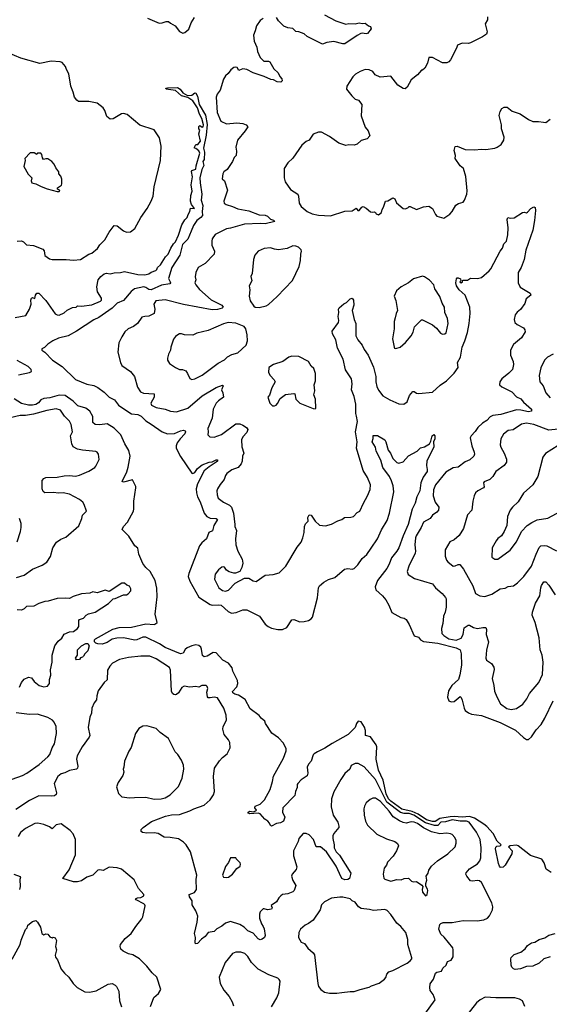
# Model space of a CAD drawing. Extents: x 1921360 to 2014538, y 768294 to 907744.
# Tile 393 of 412: x 1985808 to 1990998, y 884810 to 894465. Entities that reach past the tile are written whole.
import ezdxf

# ---------------------------------------------------------------- set-up
doc = ezdxf.new("R2010")
doc.units = 0

msp = doc.modelspace()

# ---------------------------------------------------------------- linework, layer by layer
at = {"layer": '0CON10XD'}
for points in [[(1988795, 894512), (1988905, 894454.3), (1989005, 894422), (1989035, 894427.5), (1989095, 894426), (1989135, 894434.2), (1989165, 894428), (1989195, 894432.5), (1989225, 894406.7), (1989245, 894400), (1989252.5, 894375), (1989215, 894331.2), (1989205, 894326.2), (1989165, 894332.5), (1989150.9, 894329.1), (1989115, 894311.2), (1988995, 894230), (1988975, 894229.2), (1988885, 894250.8), (1988817.3, 894242.7), (1988775, 894226), (1988729.7, 894249.7), (1988625, 894300), (1988595.4, 894325.4), (1988545, 894345.6), (1988515, 894349.4), (1988485, 894380), (1988435, 894386.5), (1988395, 894400.5), (1988343.3, 894455), (1988325, 894486.7)], [(1988195, 894478.1), (1988165, 894458.6), (1988128.5, 894405), (1988117.1, 894355), (1988099.2, 894315), (1988105.8, 894255), (1988132.5, 894195), (1988140, 894155), (1988164.6, 894094.6), (1988200.2, 894060.2), (1988245, 894058.9), (1988260.5, 894050.5), (1988300, 893985), (1988342, 893945), (1988357.5, 893907.5), (1988377.5, 893885), (1988380, 893865), (1988366.4, 893853.6), (1988330, 893855), (1988295.9, 893875.9), (1988269.5, 893879.5), (1988205, 893909.2), (1988095, 893945.6), (1988035, 893978), (1987995, 893984), (1987960.7, 893970.7), (1987955, 893967.5), (1987940, 893995), (1987925, 894000), (1987905, 893996.2), (1987875.6, 893974.4), (1987851.3, 893938.7), (1987823.6, 893916.4), (1987806.6, 893883.4), (1987774, 893775), (1987744, 893735), (1987733, 893707), (1987744.5, 893555), (1987780.6, 893470.6), (1987835, 893444.5), (1987935, 893453.8), (1987995, 893448), (1988027.5, 893435), (1988042.5, 893415), (1988018.8, 893375), (1987942.5, 893285), (1987927.1, 893215), (1987934, 893175), (1987930, 893135), (1987910, 893115), (1987893.3, 893075), (1987840, 892995), (1987808, 892972), (1987798.8, 892955), (1987793.3, 892905), (1987813.6, 892883.6), (1987844.3, 892795), (1987810, 892685), (1987812.5, 892665), (1987832.3, 892652.3), (1987895, 892634.2), (1987945, 892611.4), (1988055, 892590.9), (1988155, 892551.8), (1988215, 892550), (1988235, 892539.2), (1988265, 892509.4), (1988295, 892500), (1988310, 892485), (1988215, 892462.5), (1988165, 892466.4), (1988010.5, 892459.5), (1987875, 892420.4), (1987834.2, 892414.2), (1987725, 892358.8), (1987694.3, 892315.7), (1987690, 892295), (1987692.5, 892255), (1987718.8, 892195), (1987714.2, 892165.8), (1987625, 892075.7), (1987558, 892035), (1987534.6, 891985.4), (1987526.9, 891945), (1987535.8, 891915), (1987525.6, 891885), (1987532.9, 891865), (1987570.8, 891820.8), (1987685, 891719.1), (1987788, 891665), (1987801.2, 891645), (1987793.8, 891635), (1987745, 891622.5), (1987695, 891619.3), (1987415, 891671.5), (1987235, 891718.1), (1987141.7, 891708.3), (1987123.9, 891676.1), (1987131.2, 891625), (1987125.7, 891584.3), (1987075, 891557.1), (1987034.3, 891555.7), (1987005, 891546.7), (1986963.3, 891485), (1986922.7, 891457.3), (1986872.5, 891435), (1986838.8, 891405), (1986808, 891355), (1986780, 891295), (1986771.2, 891205), (1986797.5, 891105), (1986807.5, 891075), (1986895, 891016), (1986934.2, 890965), (1986962.4, 890862.4), (1986992.9, 890815), (1987021.7, 890801.7), (1987127, 890797), (1987124.4, 890765), (1987094.5, 890705), (1987099.2, 890685), (1987145, 890663.1), (1987235, 890647.1), (1987285, 890625.8), (1987345, 890619.4), (1987455, 890656.5), (1987595, 890776.4), (1987735, 890858.2), (1987795, 890882), (1987802, 890875), (1987785.6, 890835), (1987800, 890805), (1987804, 890765), (1987755, 890729.2), (1987734.4, 890705), (1987705.6, 890645), (1987700.9, 890615), (1987693.8, 890556.2), (1987651.9, 890455), (1987656.2, 890425), (1987652.5, 890395), (1987670, 890375), (1987715, 890371.2), (1987785, 890397.5), (1987925, 890503.3), (1987965, 890501.1), (1987995, 890488.9), (1988030, 890465), (1988042.2, 890445), (1988035, 890416), (1987995.8, 890375), (1987980.8, 890345), (1987985.6, 890275), (1988004.4, 890215), (1987991.1, 890185), (1987987.1, 890135), (1987978.8, 890111.2), (1987948, 890075), (1987887.9, 890052.1), (1987838.8, 890015), (1987824.5, 889995.5), (1987811.4, 889955), (1987772.4, 889907.6), (1987745.7, 889864.3), (1987741.4, 889845), (1987741.9, 889805), (1987753.6, 889773.6), (1987803.8, 889735), (1987863.4, 889703.4), (1987884, 889684), (1987901.8, 889625), (1987915.6, 889514.4), (1987915.7, 889495), (1987931.2, 889455), (1987923, 889373), (1987927.1, 889315), (1987945.8, 889255), (1987987.5, 889175), (1987993.3, 889135), (1987986.1, 889093.9), (1987966.4, 889053.6), (1987923, 889037), (1987905, 889036.7), (1987860.5, 889050.5), (1987836.1, 889066.1), (1987816.7, 889095), (1987805, 889098.8), (1987787.5, 889095), (1987755, 889071.2), (1987722.6, 889027.4), (1987717.9, 888977.9), (1987758.1, 888895), (1987795, 888867.5), (1987825, 888860.9), (1987855, 888870.6), (1987921.2, 888938.8), (1988010.7, 888989.3), (1988055, 888990), (1988095, 888963.3), (1988125, 888957.5), (1988215, 889017.5), (1988293, 889023), (1988350.7, 889039.3), (1988415, 889106.7), (1988528, 889292), (1988565, 889342.5), (1988582, 889385), (1988595.8, 889435), (1988600, 889495), (1988610, 889520), (1988635, 889547.5), (1988632, 889585), (1988645, 889610), (1988665, 889607.5), (1988705, 889546.7), (1988745, 889507.5), (1988805, 889503.3), (1988865, 889518.8), (1988925, 889550), (1988966.1, 889563.9), (1988990, 889585), (1989053, 889587), (1989080, 889595), (1989115, 889632.5), (1989140, 889645), (1989175.8, 889724.2), (1989218, 889795), (1989242.7, 889857.3), (1989245.7, 889905), (1989215.8, 889975), (1989172.9, 890045), (1989110, 890265), (1989113.6, 890325), (1989098.5, 890425), (1989118.2, 890525), (1989108.9, 890578.9), (1989102.5, 890605), (1989102.2, 890695), (1989085, 890770), (1989060.5, 890835), (1989064.6, 890894.6), (1989059.1, 890945), (1989001.1, 891031.1), (1988976.9, 891135), (1988923.8, 891245), (1988907.5, 891325), (1988874.2, 891385), (1988869.3, 891410.7), (1988931.2, 891495), (1988935.9, 891515.9), (1988930, 891555), (1988936.2, 891595), (1988933.3, 891625), (1988940.3, 891639.7), (1988985, 891678.8), (1989009.4, 891690.6), (1989045, 891726.7), (1989065, 891733.3), (1989080, 891715), (1989083.3, 891665), (1989066.2, 891615), (1989086.1, 891523.9), (1989101.4, 891485), (1989103.3, 891365), (1989120.8, 891325), (1989165.8, 891275), (1989185, 891231.2), (1989224.5, 891174.5), (1989275, 891056.7), (1989299.5, 890965), (1989298.5, 890915), (1989307, 890867), (1989325, 890832), (1989367.6, 890777.6), (1989435, 890738.1), (1989525, 890697.5), (1989573.8, 890696.2), (1989605, 890717.5), (1989629.5, 890780.5), (1989660.3, 890819.7), (1989675, 890820), (1989695, 890803.8), (1989718.3, 890798.3), (1989855, 890813.5), (1989929.6, 890880.4), (1989990.6, 890925), (1990065, 890999.4), (1990103.8, 891055), (1990098.9, 891105), (1990126.4, 891155), (1990144.3, 891255), (1990170.5, 891315), (1990196.4, 891396.4), (1990213.3, 891485), (1990223.1, 891585), (1990218.5, 891645), (1990173.8, 891763.8), (1990115, 891816.2), (1990090, 891855), (1990082, 891885), (1990090, 891925), (1990095, 891932.5), (1990105, 891933.3), (1990127.5, 891925), (1990130, 891905), (1990122.5, 891895), (1990135, 891883.8), (1990146.1, 891893.9), (1990150, 891910), (1990195, 891910), (1990225, 891931.2), (1990295, 891928.8), (1990333.9, 891936.1), (1990408.9, 892001.1), (1990425, 892021.2), (1990515.6, 892195), (1990538.9, 892225), (1990552, 892268), (1990577.1, 892295), (1990590, 892355), (1990595.7, 892425.7), (1990586.7, 892505), (1990590, 892525), (1990615, 892517.5), (1990655, 892522.5), (1990734.1, 892575.9), (1990753, 892577)], [(1987061.7, 894481.7), (1987175, 894431.9), (1987205.6, 894434.4), (1987245, 894449.2), (1987265, 894448), (1987285, 894430), (1987333.3, 894405), (1987375, 894348.8), (1987406.1, 894333.9), (1987425, 894340), (1987466.8, 894373.2), (1987487.8, 894435), (1987522.1, 894487.9)], [(1990393.3, 894495), (1990393.3, 894465), (1990370, 894425), (1990390, 894345), (1990382.5, 894325), (1990343.6, 894296.4), (1990225, 894238.8), (1990205, 894233.3), (1990145, 894236.2), (1990097.5, 894215), (1990090, 894185), (1990029.7, 894070.3), (1990015, 894052), (1989995, 894041.2), (1989952.3, 894042.3), (1989855, 894093.8), (1989817, 894093), (1989805, 894040), (1989779.3, 893990.7), (1989755, 893970), (1989745, 893970), (1989705.9, 893924.1), (1989643, 893877), (1989606.7, 893805), (1989585, 893788.8), (1989565, 893791.2), (1989515, 893823.3), (1989445, 893910), (1989341.9, 893901.9), (1989290, 893925), (1989267.9, 893957.9), (1989234.3, 893974.3), (1989194.1, 893975.9), (1989145, 893958.6), (1989099.7, 893930.3), (1989073.3, 893905), (1989012.5, 893815), (1989010, 893785), (1989061.7, 893718.3), (1989095, 893686.7), (1989127.5, 893675), (1989162.5, 893635), (1989153.9, 893523.9), (1989192.3, 893412.3), (1989223.3, 893375), (1989240, 893325), (1989212, 893298), (1989155, 893282), (1989115, 893244.2), (1989085, 893235.8), (1989035, 893239.4), (1989005, 893232.2), (1988934, 893255), (1988845, 893319.4), (1988765, 893362.2), (1988735, 893363.1), (1988685, 893343.3), (1988646.2, 893285), (1988615, 893271.2), (1988574.4, 893235.6), (1988485, 893106.7), (1988437, 893063), (1988401.2, 893005), (1988400, 892915), (1988410, 892875), (1988461.7, 892801.7), (1988533.6, 892753.6), (1988541.2, 892735), (1988548, 892665), (1988568, 892635), (1988624.5, 892584.5), (1988675, 892561.4), (1988735, 892550), (1988855, 892541.2), (1988995, 892586.2), (1989065, 892590.8), (1989105, 892616.7), (1989122.5, 892595), (1989135, 892593.8), (1989162, 892628), (1989175, 892633.3), (1989205, 892616.7), (1989245, 892580), (1989263, 892577), (1989285, 892582.5), (1989296.1, 892576.1), (1989300.7, 892560.7), (1989325, 892552.5), (1989353.3, 892575), (1989358.8, 892605), (1989373.6, 892626.4), (1989392.5, 892685), (1989415, 892690), (1989465, 892717.5), (1989485, 892710), (1989500.8, 892670.8), (1989565, 892612.5), (1989585, 892610), (1989610.7, 892619.3), (1989625, 892632.5), (1989635, 892632.5), (1989695, 892603.3), (1989765, 892628.8), (1989816.4, 892636.4), (1989853, 892613), (1989881.2, 892555), (1989895, 892540), (1989965, 892517.5), (1990023, 892557), (1990047.5, 892585), (1990083.6, 892646.4), (1990108.3, 892661.7), (1990153.6, 892676.4), (1990166.1, 892693.9), (1990190.6, 892755), (1990194.4, 892785.6), (1990178.9, 892928.9), (1990156.2, 893005), (1990125, 893033.3), (1990076.2, 893105), (1990080, 893135), (1990064.2, 893184.2), (1990075, 893222.5), (1990095, 893226.7), (1990175, 893192), (1990265, 893188), (1990335, 893196), (1990375, 893194), (1990463, 893207), (1990486.1, 893213.9), (1990525, 893242.5), (1990553.3, 893285), (1990556.4, 893313.6), (1990530, 893395), (1990530, 893435), (1990505.8, 893525), (1990517.5, 893565), (1990534, 893595), (1990555, 893608), (1990585, 893606), (1990635, 893568.8), (1990711.2, 893541.2), (1990793.3, 893485), (1990835, 893468), (1990892.3, 893467.7), (1990940.7, 893459.3), (1990965, 893456.7), (1991005, 893488.6)], [(1985785, 892294.2), (1985826.9, 892296.9), (1985846.8, 892286.8), (1985875, 892258), (1985945, 892250), (1986036, 892216), (1986048.7, 892198.7), (1986055, 892153.3), (1986100.5, 892120.5), (1986125, 892113.8), (1986262.3, 892112.3), (1986335, 892106.9), (1986405, 892114.2), (1986486.7, 892165), (1986515, 892176.2), (1986569.7, 892220.3), (1986593.2, 892256.8), (1986641.2, 892305), (1986685, 892383.3), (1986735, 892446.2), (1986762.7, 892442.7), (1986825, 892393.8), (1986855, 892381.2), (1986895, 892383.8), (1986935, 892416.2), (1986996.9, 892525), (1987058.6, 892615), (1987097.5, 892685), (1987116.8, 892733.2), (1987124.4, 892825), (1987187.5, 893085), (1987193.1, 893225), (1987177.3, 893307.3), (1987125, 893386.7), (1986985, 893432), (1986862.5, 893535), (1986825.9, 893545.9), (1986805, 893543.3), (1986725, 893493.3), (1986695, 893490), (1986663.3, 893515), (1986643.3, 893575), (1986625, 893602.5), (1986565.9, 893645.9), (1986485, 893664), (1986385, 893663.8), (1986367.5, 893675), (1986346.7, 893705), (1986333.8, 893755), (1986308, 893815), (1986289.2, 893935), (1986265.8, 893975.8), (1986256.9, 894005), (1986225, 894046.2), (1986205, 894053.3), (1986115, 894058), (1986005, 894036.9), (1985818.6, 894088.6), (1985695, 894138.8)], [(1985765, 891544.2), (1985867.5, 891565), (1985904.3, 891625), (1985919.2, 891675), (1985918, 891715), (1985924.1, 891735.9), (1985935, 891740), (1985955, 891730), (1985962.5, 891765), (1985975, 891782.5), (1985995, 891782.5), (1986065, 891712.5), (1986155, 891580), (1986175, 891570), (1986195, 891568.8), (1986245, 891590), (1986273, 891617), (1986325, 891642.5), (1986360, 891645), (1986375, 891660), (1986415, 891656.7), (1986515, 891668), (1986600, 891705), (1986608.8, 891715), (1986610, 891735), (1986571.9, 891795), (1986565.6, 891845), (1986578.3, 891915), (1986602.5, 891947.5), (1986635, 891974.1), (1986659.5, 891979.5), (1986695, 891972.9), (1986735, 891983.3), (1986795, 891984.6), (1986835, 891994.6), (1986965, 891965.6), (1987035, 891962.9), (1987075, 891972.5), (1987095, 891988.8), (1987142.5, 892005), (1987152.5, 892015), (1987157.5, 892035), (1987188.8, 892061.2), (1987238.6, 892141.4), (1987263.8, 892165), (1987290, 892225), (1987315, 892266.7), (1987334.1, 892285.9), (1987365, 892352), (1987398.3, 892455), (1987426.8, 892503.2), (1987448.6, 892525), (1987460, 892555), (1987475.8, 892585), (1987483.6, 892616.4), (1987520, 892615), (1987492.1, 892652.1), (1987480.6, 892685), (1987485, 892740), (1987498.1, 892785), (1987490, 892845), (1987502.9, 892925), (1987492.7, 892977.3), (1987495, 892986.7), (1987535, 893000), (1987537, 893033), (1987573.3, 893155), (1987565, 893178), (1987535, 893202.5), (1987520, 893205), (1987520, 893215), (1987535, 893240), (1987555, 893242.5), (1987578.8, 893275), (1987564, 893345), (1987573, 893383), (1987563.3, 893395), (1987562.3, 893417.7), (1987575, 893428.8), (1987595, 893410), (1987605, 893413.8), (1987607.8, 893435), (1987592.2, 893495), (1987570.3, 893540.3), (1987551.1, 893601.1), (1987505, 893670.5), (1987455, 893701.5), (1987395, 893719.6), (1987335, 893770), (1987244, 893785), (1987240, 893795), (1987255, 893797.9), (1987355, 893799.6), (1987380, 893785), (1987407.9, 893747.9), (1987453.3, 893723.3), (1987495.4, 893724.6), (1987525, 893748.6), (1987535, 893744.2), (1987550, 893715), (1987568.5, 893635), (1987628.6, 893528.6), (1987645, 893437.5), (1987636.5, 893333.5), (1987607.9, 893205), (1987619.8, 893165), (1987617.1, 893095), (1987604, 893075), (1987613.6, 893035), (1987593.1, 892996.9), (1987574.6, 892914.6), (1987576.1, 892866.1), (1987594.2, 892755), (1987586, 892695), (1987601.8, 892641.8), (1987596.6, 892585), (1987600, 892545), (1987584.4, 892525), (1987545.6, 892495), (1987513, 892447), (1987490, 892390), (1987455, 892312.5), (1987405, 892261.2), (1987377.5, 892155), (1987300, 892035), (1987266, 891926), (1987283.8, 891895), (1987286.2, 891885), (1987280, 891875), (1987197, 891863), (1987095, 891815.8), (1987075, 891819), (1987045, 891839.3), (1987025, 891844.6), (1986934.5, 891825.5), (1986900.9, 891799.1), (1986825, 891710.8), (1986765, 891685.2), (1986715, 891635.3), (1986585, 891545.6), (1986535, 891522.5), (1986365, 891410.6), (1986284.4, 891365.6), (1986187.4, 891342.6), (1986132.7, 891317.3), (1986084.2, 891285), (1986050.7, 891249.3), (1986025, 891237.5), (1986026.7, 891225), (1986055.9, 891205.9), (1986129.4, 891125), (1986222.9, 891062.9), (1986355, 890936.4), (1986465, 890889.5), (1986535, 890877.5), (1986575, 890857.5), (1986635, 890812.9), (1986685, 890762.9), (1986736.2, 890736.2), (1986777.5, 890685), (1986878.1, 890615), (1986905, 890599.6), (1986965, 890592.5), (1986998.9, 890578.9), (1987045, 890532.5), (1987098.1, 890498.1), (1987203.8, 890423.8), (1987255, 890405.4), (1987325, 890407.5), (1987385, 890433.5), (1987415, 890440), (1987431.2, 890435), (1987434.3, 890425), (1987425.5, 890405), (1987379.1, 890355), (1987351.5, 890315), (1987341.1, 890285), (1987341.8, 890265), (1987382.8, 890182.8), (1987495, 890018.1), (1987505, 890015.6), (1987523.1, 890025), (1987551.2, 890065), (1987595, 890098.9), (1987665, 890124.7), (1987695, 890127.9), (1987735, 890150), (1987747.6, 890147.6), (1987745.6, 890135), (1987734.2, 890125), (1987665, 890081.8), (1987615, 890041.1), (1987551.1, 889915), (1987538.4, 889865), (1987540.3, 889825), (1987550.3, 889785), (1987576.4, 889736.4), (1987615, 889627.5), (1987640.6, 889595), (1987675, 889576.2), (1987734.3, 889574.3), (1987748, 889565), (1987712.1, 889505), (1987698, 889452), (1987663.2, 889436.8), (1987638.9, 889375), (1987594.4, 889335), (1987570.8, 889305), (1987464.5, 889035), (1987460.5, 889005), (1987475, 888958.8), (1987563.3, 888803.3), (1987675, 888731.3), (1987695, 888723.2), (1987755, 888728), (1987783.9, 888723.9), (1987850.8, 888660.8), (1987885, 888645.2), (1987928.8, 888651.2), (1987995, 888678.5), (1988033.2, 888676.8), (1988159.7, 888615), (1988215, 888539.1), (1988243.9, 888513.9), (1988275, 888498.8), (1988336.7, 888485), (1988383.3, 888485), (1988425, 888503.6), (1988475, 888581.2), (1988495, 888582), (1988555, 888562), (1988595.8, 888564.2), (1988637.5, 888575), (1988665, 888590), (1988678.8, 888605), (1988728, 888795), (1988736.4, 888893.6), (1988747, 888913), (1988789.3, 888950.7), (1988835.6, 888974.4), (1988895, 888994.5), (1988992, 889078), (1989025, 889082.9), (1989065, 889077.5), (1989085, 889084.5), (1989120.8, 889119.2), (1989165, 889181.5), (1989208.8, 889221.2), (1989252.5, 889282.5), (1989315.5, 889374.5), (1989355, 889463.5), (1989410.3, 889555), (1989431.2, 889625), (1989473.3, 889835), (1989467.8, 889895), (1989452.6, 889942.6), (1989431.5, 889985), (1989367.8, 890075), (1989346.1, 890146.1), (1989300.6, 890235), (1989294.5, 890274.5), (1989262.5, 890325), (1989273, 890357), (1989271.2, 890388.8), (1989315, 890386.2), (1989385, 890346), (1989396.7, 890325), (1989418.8, 890245), (1989442, 890215), (1989465, 890163.3), (1989505, 890123.8), (1989525, 890116.2), (1989565, 890128.8), (1989618.3, 890188.3), (1989704.4, 890235.6), (1989735, 890266), (1989775, 890278), (1989822.5, 890305), (1989837, 890333), (1989851.2, 890385), (1989865, 890396.7), (1989876.2, 890385), (1989875.8, 890355), (1989862.5, 890325), (1989867.8, 890275), (1989798, 890135), (1989794.2, 890095), (1989802.1, 890055), (1989799.6, 890035), (1989762.1, 889977.9), (1989737.7, 889925), (1989730, 889845), (1989699.1, 889785), (1989683.3, 889725), (1989654.4, 889665.6), (1989615.2, 889515), (1989565.8, 889404.3), (1989523.1, 889285), (1989505, 889254.6), (1989450.5, 889189.5), (1989429, 889125), (1989406.5, 889083.5), (1989313.2, 888965), (1989291.5, 888905), (1989298.9, 888875), (1989365, 888814.2), (1989396.1, 888776.1), (1989427.1, 888725), (1989455, 888653.3), (1989543.9, 888603.9), (1989575, 888596.2), (1989593.9, 888583.9), (1989624.2, 888535), (1989675, 888422.5), (1989715, 888410.9), (1989737.3, 888385), (1989765, 888368.9), (1989905, 888352.2), (1990086.2, 888306.2), (1990123.5, 888285), (1990135.4, 888245), (1990136.4, 888135), (1990120.6, 888040.6)], [(1986195, 892780), (1986200, 892785), (1986197.5, 892795), (1986180, 892805), (1986180, 892815), (1986217, 892843), (1986222.5, 892855), (1986221.7, 892901.7), (1986210.7, 892930.7), (1986192.5, 892955), (1986193.3, 892975), (1986162.7, 893012.7), (1986145, 893047.5), (1986123.9, 893073.9), (1986085, 893100), (1986065, 893102.5), (1986040, 893095), (1986030.7, 893110.7), (1986026.2, 893145), (1986015, 893156.7), (1985983, 893157), (1985975, 893142.5), (1985949.3, 893159.3), (1985911.7, 893158.3), (1985860, 893105), (1985862.5, 893085), (1985850, 893025), (1985891.7, 892951.7), (1985927.5, 892915), (1985920, 892885), (1985927, 892867), (1985965, 892856.7), (1986018.3, 892828.3), (1986078.3, 892808.3), (1986175, 892780), (1986195, 892780)], [(1990753, 892577), (1990775, 892572.5), (1990785, 892577.5), (1990815.8, 892614.2), (1990845, 892631.2), (1990860, 892625), (1990863.8, 892595), (1990853.8, 892495), (1990835, 892400), (1990767.5, 892205), (1990753.1, 892115), (1990723.1, 892035), (1990694.3, 891985), (1990692, 891885), (1990713, 891843), (1990810, 891785), (1990816.7, 891765), (1990772.7, 891727.3), (1990758.3, 891681.7), (1990715.7, 891624.3), (1990682.3, 891597.7), (1990665, 891570), (1990653.8, 891525), (1990660, 891495), (1990682.5, 891475), (1990743.8, 891445), (1990757.5, 891425), (1990760.6, 891405), (1990727.1, 891345), (1990648.7, 891281.3), (1990619.2, 891225), (1990617.5, 891175), (1990644.3, 891115), (1990647.1, 891085), (1990635.8, 891035), (1990602.4, 890997.6), (1990533.8, 890945), (1990513, 890913), (1990511.2, 890885), (1990533.3, 890865), (1990632, 890815), (1990675, 890768.1), (1990718.8, 890748.8), (1990745, 890714.2), (1990825, 890646.2), (1990824, 890625), (1990795, 890619.2), (1990717.4, 890637.4), (1990675, 890638.6), (1990523.3, 890595), (1990445, 890583.8), (1990418.8, 890571.2), (1990386.5, 890535), (1990342.5, 890507.5), (1990298, 890465), (1990272.4, 890427.6), (1990231.2, 890385), (1990221.2, 890365), (1990237.5, 890285), (1990262, 890225), (1990264.2, 890205), (1990257.5, 890185), (1990220.3, 890149.7), (1990175, 890130), (1990103.8, 890076.2), (1990055, 890070), (1989985, 890027.1), (1989882.2, 889905), (1989864.5, 889855), (1989861.1, 889795), (1989880.5, 889735), (1989915.7, 889685), (1989912.9, 889657.1), (1989896.2, 889635), (1989855, 889607.1), (1989830.8, 889575), (1989765, 889536.2), (1989743.7, 889486.3), (1989694.5, 889405), (1989687.3, 889385), (1989681.1, 889315), (1989686.7, 889255), (1989683.1, 889235), (1989622, 889105), (1989606.7, 889055), (1989613.6, 889023.6), (1989675.8, 888985.8), (1989852.3, 888932.3), (1989882, 888895), (1989947.6, 888837.6), (1989980.4, 888800.4), (1989987.5, 888785), (1989986.2, 888705), (1989979.1, 888655), (1989960.5, 888615), (1989953.1, 888545), (1989940.6, 888495), (1989945.5, 888445), (1989964.4, 888425), (1990015, 888393.8), (1990085, 888382), (1990135, 888399.2), (1990152.3, 888435), (1990165, 888500), (1990202.1, 888527.9), (1990215, 888529.2), (1990255, 888506.4), (1990293.9, 888493.9), (1990345.6, 888505.6), (1990375, 888503.3), (1990382.5, 888485), (1990378.6, 888435), (1990402.5, 888365), (1990382.7, 888282.7), (1990376, 888205), (1990383.8, 888185), (1990430.8, 888150.8), (1990453.8, 888115), (1990456.1, 888093.9), (1990438.8, 888005), (1990455.8, 887935.8), (1990461.2, 887881.2), (1990482.5, 887825), (1990520, 887755), (1990581.5, 887711.5), (1990625, 887701.9), (1990675, 887709.2), (1990737.8, 887752.2), (1990776.2, 887803.8), (1990805, 887858), (1990895.7, 887964.3), (1990932, 888045), (1990937.7, 888165), (1990927.3, 888235), (1990908.9, 888285), (1990899.6, 888405), (1990858.5, 888555), (1990830, 888625), (1990832.9, 888655), (1990863.5, 888745), (1990904.5, 888815), (1990914.5, 888895), (1990922.8, 888917.2), (1990945, 888953.3), (1990965, 888953.3), (1990995, 888921.2), (1991055, 888826)], [(1988155, 891643.3), (1988225, 891660), (1988245, 891673.8), (1988329.7, 891750.3), (1988482.3, 891907.7), (1988548, 892045), (1988560.8, 892105), (1988562, 892165), (1988571.2, 892195), (1988565, 892210), (1988541.2, 892235), (1988515, 892245.5), (1988485, 892247.8), (1988429.4, 892220.6), (1988345, 892210), (1988305, 892214.3), (1988265, 892229.2), (1988205, 892222.5), (1988146.7, 892195), (1988113, 892157), (1988100, 892115), (1988085.8, 891975), (1988074.4, 891945.6), (1988083.5, 891905), (1988057.1, 891855), (1988063.1, 891815), (1988057.1, 891755), (1988068.3, 891708.3), (1988103.3, 891655), (1988115, 891646.7), (1988155, 891643.3)], [(1989495, 891242.5), (1989536.1, 891253.9), (1989589.6, 891300.4), (1989644, 891365), (1989665, 891400), (1989677.5, 891452.5), (1989745, 891522.5), (1989755, 891522.5), (1989854.1, 891474.1), (1989891.7, 891441.7), (1989931.7, 891391.7), (1989951.7, 891381.7), (1989975, 891383.8), (1989988.8, 891395), (1990007.5, 891485), (1990000, 891535), (1989975.7, 891595), (1989971.1, 891645), (1989946.7, 891685), (1989925, 891750), (1989875, 891827.5), (1989867.1, 891865), (1989822.6, 891912.6), (1989775, 891943.8), (1989755, 891948.8), (1989667.5, 891925), (1989618.8, 891885), (1989545.5, 891844.5), (1989501.4, 891805), (1989479.2, 891755), (1989495, 891710), (1989510, 891615), (1989496.2, 891585), (1989487.7, 891542.3), (1989478, 891505), (1989479.2, 891435), (1989462, 891335), (1989476.7, 891255), (1989482.5, 891245), (1989495, 891242.5)], [(1987495, 890938), (1987525, 890944.3), (1987595, 890978.6), (1987753.7, 891096.3), (1987815, 891130), (1987845, 891158), (1987888.6, 891181.4), (1987945, 891198), (1988026.2, 891275), (1988041.2, 891315), (1988038.8, 891375), (1988023.3, 891435), (1988007.5, 891455), (1987925, 891490.8), (1987850, 891495), (1987805, 891484.4), (1987655, 891415.8), (1987545, 891390), (1987505, 891370.8), (1987424.1, 891374.1), (1987393.6, 891383.6), (1987375, 891383.3), (1987357.5, 891375), (1987335, 891360), (1987316.1, 891333.9), (1987290, 891255), (1987286.2, 891225), (1987266.2, 891185), (1987256.7, 891145), (1987257.5, 891125), (1987277.5, 891095), (1987335, 891053.3), (1987375, 891036.2), (1987405, 891033.8), (1987435, 891021.2), (1987454, 890995), (1987475.9, 890945.9), (1987495, 890938)], [(1988705, 890650), (1988710, 890655), (1988706.7, 890745), (1988690, 890785), (1988700, 890825), (1988693.8, 890885), (1988706, 890925), (1988706.2, 890995), (1988690, 891045), (1988665, 891067.5), (1988637.5, 891115), (1988545, 891162.5), (1988475, 891166.7), (1988445, 891156.7), (1988387.7, 891112.3), (1988295, 891083.3), (1988250, 891055), (1988247.5, 891005), (1988262.5, 890975), (1988302.5, 890935), (1988312.5, 890915), (1988277.5, 890855), (1988257, 890783), (1988240, 890765), (1988260, 890705), (1988285, 890680), (1988305, 890677.5), (1988320, 890685), (1988335, 890700), (1988360.7, 890749.3), (1988411.7, 890788.3), (1988495, 890801.2), (1988503.3, 890795), (1988515, 890742.5), (1988552.5, 890705), (1988685, 890652.5), (1988705, 890650)], [(1991035, 891186), (1990978.8, 891155), (1990950, 891125), (1990915, 891052.5), (1990898.6, 890975), (1990906.2, 890915), (1990937.5, 890875), (1990964, 890805), (1991007.6, 890757.6)], [(1985795, 890982.2), (1985905, 891004), (1985923.8, 891016.2), (1985922, 891035), (1985890, 891065), (1985785, 891123.3)], [(1986974.7, 889225), (1986965, 889282), (1986935, 889306.7), (1986879, 889399), (1986812.5, 889465), (1986824, 889495), (1986865, 889536.7), (1986922, 889645), (1986927.3, 889667.3), (1986927.5, 889745), (1986947.5, 889875), (1986947, 889887), (1986912.5, 889952.5), (1986825, 889931.2), (1986813.3, 889935), (1986859.4, 890030.6), (1986871.7, 890078.3), (1986890, 890185), (1986879.3, 890239.3), (1986839.2, 890305), (1986800, 890395), (1986735, 890458.1), (1986665, 890501.1), (1986593, 890493), (1986546.3, 890496.3), (1986524, 890515), (1986523.8, 890575), (1986495.4, 890625.4), (1986455, 890655.2), (1986379, 890679), (1986333.4, 890725), (1986255, 890779.1), (1986195.8, 890784.2), (1986105, 890757.8), (1986045, 890750.7), (1986015, 890739), (1985991.3, 890708.7), (1985965, 890692.8), (1985935.2, 890685.3), (1985895, 890685.3), (1985825, 890701.5), (1985755, 890746.9)], [(1985776.7, 888995), (1985850.6, 889019.4), (1985935, 889076.7), (1986028.8, 889115), (1986074.2, 889145), (1986109.4, 889200.6), (1986134.5, 889285.5), (1986168.8, 889341.2), (1986210.3, 889369.7), (1986260.5, 889389.5), (1986387, 889503), (1986417.5, 889575), (1986425, 889607.5), (1986463.3, 889645), (1986441.1, 889711.1), (1986425.4, 889735.4), (1986395, 889760.8), (1986295, 889810.9), (1986235, 889826.2), (1986185, 889820.9), (1986142.4, 889827.6), (1986055.7, 889825.7), (1986039.7, 889839.7), (1986028.1, 889865), (1986027.5, 889945), (1986045, 889967.2), (1986065.3, 889975.3), (1986175, 889978.5), (1986245, 889991.1), (1986295, 889994.4), (1986355, 889988.1), (1986395, 889998.9), (1986485, 890038.8), (1986543.3, 890075), (1986555, 890087.5), (1986586.4, 890153.6), (1986580, 890205), (1986566.7, 890225), (1986555, 890231.2), (1986425, 890244), (1986374.2, 890254.2), (1986333.3, 890275), (1986318.8, 890305), (1986306.7, 890385), (1986326.2, 890425), (1986313.8, 890495), (1986296.8, 890526.8), (1986247.3, 890577.3), (1986207.5, 890635), (1986165, 890650), (1986075, 890633.5), (1985945, 890596.1), (1985865, 890583.2), (1985812.5, 890585), (1985715, 890559.4)], [(1991085, 890451), (1990995, 890441.2), (1990846.2, 890495), (1990775, 890508.6), (1990725, 890498.1), (1990645, 890444), (1990595, 890436), (1990548.3, 890401.7), (1990524, 890355), (1990517.5, 890295), (1990522.4, 890272.4), (1990555.8, 890215), (1990578, 890155), (1990578, 890125), (1990556, 890095), (1990475, 890033.8), (1990444.3, 889985.7), (1990416.2, 889955), (1990358.3, 889931.7), (1990353.3, 889925), (1990359.2, 889885), (1990354.2, 889875), (1990297.1, 889845), (1990275, 889824.2), (1990260.9, 889795), (1990248.9, 889745), (1990238, 889655), (1990195, 889610), (1990157.5, 889475), (1990114.4, 889405.6), (1990065.7, 889364.3), (1990023.3, 889345), (1989977.5, 889265), (1989976.4, 889243.6), (1989976.7, 889205), (1989992, 889165), (1990005, 889148.8), (1990057.3, 889107.3), (1990075, 889108.1), (1990105, 889122.2), (1990121.7, 889121.7), (1990157.9, 889077.9), (1990247.5, 888915), (1990275, 888836.7), (1990315.9, 888815.9), (1990365, 888809.2), (1990435, 888832.5), (1990515, 888882.5), (1990565, 888889.4), (1990595, 888905.8), (1990645.8, 888914.2), (1990687, 888943), (1990749.2, 889005), (1990824.6, 889105), (1990870.3, 889225), (1990900.2, 889289.8), (1990914.5, 889305.5), (1990955, 889310.6), (1990975, 889307.1), (1991068.3, 889258.3)], [(1991085, 890289.2), (1990959.7, 890210.3), (1990933.8, 890175), (1990884.3, 889985), (1990838, 889905), (1990745, 889823.8), (1990693.4, 889736.6), (1990635.8, 889684.2), (1990614, 889655), (1990587.7, 889592.3), (1990581.2, 889505), (1990556.2, 889445), (1990531.2, 889405), (1990493.4, 889376.6), (1990476.2, 889355), (1990438.8, 889285), (1990433.8, 889195), (1990464.2, 889174.2), (1990495, 889174.2)], [(1990495, 889174.2), (1990615.4, 889264.6), (1990676.2, 889345), (1990725.8, 889445), (1990782, 889505), (1990825.4, 889534.6), (1990880.7, 889559.3), (1990984.3, 889575.7), (1991145.7, 889664.3)], [(1985785, 889343.8), (1985815.7, 889445), (1985821.2, 889485), (1985821.2, 889525), (1985805.8, 889575)], [(1991015, 886102.5), (1990966, 886135), (1990946.6, 886196.6), (1990923.4, 886233.4), (1990815, 886270.2), (1990694.1, 886364.1), (1990675, 886370.8), (1990615, 886363.5), (1990597.5, 886355), (1990632.9, 886315), (1990632, 886285), (1990565, 886172.7), (1990545, 886153.5), (1990521.4, 886151.4), (1990508.5, 886165), (1990500.2, 886190.2), (1990471.6, 886335), (1990475, 886351.4), (1990485, 886361.2), (1990517.5, 886365), (1990525.5, 886375), (1990488.1, 886408.1), (1990447.7, 886485), (1990385, 886554.7), (1990356.2, 886576.2), (1990266.4, 886636.4), (1990215, 886652.7), (1990144.2, 886644.2), (1990065, 886652), (1990025, 886648.7), (1989925, 886632.8), (1989878.2, 886601.8), (1989855, 886601.3), (1989795, 886618.7), (1989713.5, 886673.5), (1989655, 886700.6), (1989554.2, 886724.2), (1989445, 886800.9), (1989423.3, 886825), (1989400.4, 886875), (1989368.4, 887008.4), (1989325.6, 887105), (1989300.2, 887215), (1989308, 887335), (1989302.1, 887355), (1989286.1, 887376.1), (1989245, 887432.9), (1989196, 887445), (1989197.5, 887495), (1989187.4, 887527.4), (1989155, 887580), (1989125, 887586), (1989108, 887565), (1989096.8, 887523.2), (1989026, 887454), (1988871.3, 887368.7), (1988799.7, 887320.3), (1988725, 887285.7), (1988694.2, 887265), (1988683.5, 887255), (1988663.8, 887195), (1988637.5, 887165), (1988624.2, 887135), (1988632.5, 887075), (1988625, 887050), (1988565, 887012), (1988533.3, 886975), (1988526.7, 886965), (1988526.2, 886935), (1988510, 886895), (1988504.1, 886855.9), (1988386.2, 886735), (1988383.3, 886695), (1988406, 886645), (1988393.8, 886605), (1988365, 886588.8), (1988325, 886582.5), (1988275, 886556.7), (1988265, 886562.5), (1988255.8, 886585.8), (1988240, 886605), (1988210, 886625), (1988165, 886676.2), (1988144.1, 886684.1), (1988065, 886678), (1988047.5, 886685), (1988047.5, 886695), (1988065, 886703.8), (1988095, 886697.5), (1988123, 886707), (1988127.5, 886715), (1988112.5, 886735), (1988117, 886753), (1988165, 886773.3), (1988206, 886814), (1988262.4, 886917.6), (1988286.2, 886995), (1988294.7, 887045.3), (1988394.4, 887225), (1988420.6, 887295), (1988419.4, 887315), (1988392.1, 887372.1), (1988345, 887423.3), (1988279.5, 887469.5), (1988216, 887565), (1988212, 887585), (1988175.8, 887615), (1988155, 887642.5), (1988067.2, 887707.2), (1988018, 887798), (1987951.9, 887841.9), (1987915, 887850.8), (1987895.6, 887865), (1987895, 887878), (1987936.1, 887923.9), (1987945.5, 887955), (1987941.5, 887985), (1987897.7, 888077.7), (1987889.5, 888109.5), (1987853.8, 888153.8), (1987799.2, 888185), (1987735, 888257.5), (1987705, 888259.2), (1987645, 888222.2), (1987615, 888217.8), (1987600.9, 888230.9), (1987591.4, 888291.4), (1987582.5, 888312.5), (1987565, 888328.2), (1987535, 888334), (1987494, 888325), (1987448.6, 888305), (1987430.9, 888289.1), (1987408.5, 888251.5), (1987385, 888246.4), (1987235, 888307.7), (1987178.8, 888345), (1987045, 888410.8), (1987015, 888409.7), (1986955, 888383.4), (1986935, 888380.5), (1986825, 888402.2), (1986760.7, 888399.3), (1986715, 888391.8), (1986665, 888357.1), (1986615, 888341.6), (1986575, 888343.1), (1986555, 888350.9), (1986542.5, 888365), (1986541.1, 888385), (1986550.6, 888395), (1986720.4, 888489.6), (1986784.1, 888505.9), (1986905, 888509.6), (1987045, 888540.4), (1987124.5, 888535.5), (1987140, 888540), (1987156.7, 888555), (1987136.8, 888636.8), (1987156.4, 888805), (1987151.4, 888891.4), (1987134.5, 888965), (1987085.5, 889055), (1987042.8, 889092.8), (1987015, 889131.5), (1986974.7, 889225)], [(1985805, 887920), (1985826, 887965), (1985853.4, 887996.6), (1985895, 888018), (1985925, 888010), (1985950, 887975), (1985997.5, 887935), (1986045, 887924.2), (1986080.7, 887929.3), (1986100, 887955), (1986101.2, 887995), (1986113.6, 888036.4), (1986111.7, 888088.3), (1986127.1, 888165), (1986127.8, 888235), (1986153.3, 888325), (1986185, 888370), (1986220.3, 888399.7), (1986245, 888438.8), (1986295, 888460.8), (1986335, 888465.8), (1986374.5, 888495.5), (1986388.9, 888515), (1986387.5, 888572.5), (1986395, 888582), (1986433.2, 888596.8), (1986460, 888625), (1986482.3, 888637.7), (1986547.5, 888655), (1986678.3, 888741.7), (1986723, 888787), (1986745, 888790), (1986825, 888826.7), (1986855, 888826.7), (1986872.5, 888835), (1986896.7, 888865), (1986897.5, 888885), (1986885, 888910), (1986859.3, 888919.3), (1986835, 888940), (1986809.3, 888940.7), (1986685, 888857.5), (1986645, 888872.5), (1986566.4, 888843.6), (1986525, 888853.3), (1986495, 888840), (1986415, 888833.8), (1986332.3, 888807.7), (1986295, 888788.8), (1986255, 888793.8), (1986175, 888790), (1986087.9, 888762.1), (1986055, 888760), (1985995, 888738.8), (1985946.8, 888713.2), (1985875, 888710), (1985853, 888687), (1985825, 888674.2), (1985785, 888677.5)], [(1986365, 888186.7), (1986356.2, 888205), (1986373.3, 888235), (1986373.8, 888285), (1986415, 888325.7), (1986455, 888348.1), (1986475, 888349.1), (1986487.7, 888325), (1986477.5, 888275), (1986446, 888245), (1986435, 888223.3), (1986425, 888213.3), (1986403.6, 888206.4), (1986395, 888190), (1986365, 888186.7)], [(1989315.9, 886975.9), (1989295, 887012.7), (1989185, 887137.5), (1989125, 887170), (1989095, 887170), (1989055, 887150), (1989042.5, 887115), (1988995, 887072.5), (1988955.6, 887015), (1988887.2, 886892.8), (1988862.1, 886825), (1988860, 886745), (1988879.4, 886665), (1988926.2, 886595), (1988936.7, 886555), (1988936.7, 886545), (1988887.5, 886485), (1988877, 886463), (1988876.4, 886436.4), (1988890.8, 886375), (1988888.8, 886345), (1988908.8, 886305), (1988943.2, 886273.2), (1989053.8, 886095), (1989040.8, 886045), (1989025.3, 886034.7), (1988995, 886030), (1988964.3, 886045), (1988942, 886092), (1988909.6, 886165), (1988813.6, 886305), (1988755, 886352.7), (1988715, 886354.2), (1988687.7, 886425), (1988645, 886472.9), (1988615, 886485.8), (1988585, 886483.8), (1988544.3, 886435.7), (1988536, 886405), (1988491.4, 886315), (1988492.5, 886265), (1988523.3, 886156.7), (1988517.7, 886132.3), (1988478.8, 886085), (1988472.7, 886067.3), (1988484.4, 886024.4), (1988515.7, 885975), (1988497.1, 885925), (1988485, 885911.4), (1988435, 885893.3), (1988385, 885887.1), (1988366.2, 885875), (1988346.7, 885855), (1988323.3, 885815), (1988271.7, 885778.3), (1988281.2, 885755), (1988275, 885742.5), (1988235, 885736), (1988205, 885747.5), (1988195, 885745.8), (1988165, 885717.5), (1988157.5, 885695), (1988158.8, 885655), (1988178.3, 885598.3), (1988194.2, 885574.2), (1988205, 885550), (1988213.8, 885485), (1988206, 885464), (1988185, 885447.5), (1988165, 885442.5), (1988145, 885452.5), (1988096.8, 885506.8), (1988045, 885528.6), (1988008, 885565), (1987965, 885593.1), (1987875, 885620.8), (1987824.3, 885605.7), (1987790, 885575), (1987741.3, 885548.7), (1987713.3, 885525), (1987655.9, 885514.1), (1987625, 885474), (1987590, 885450), (1987550, 885405), (1987532.3, 885402.3), (1987526.2, 885415), (1987530, 885465), (1987520, 885505), (1987548, 885615), (1987553.3, 885675), (1987533.3, 885725), (1987497.5, 885785), (1987496.7, 885825), (1987472.5, 885865), (1987470, 885885), (1987520, 885905), (1987540, 885935), (1987537.5, 886035), (1987542.5, 886075), (1987482.5, 886305), (1987438.8, 886375), (1987415, 886401.2), (1987365, 886432.9), (1987284.2, 886445.8), (1987225, 886447.5), (1987165, 886485.6), (1987125, 886491.9), (1987055, 886487.5), (1987013, 886493), (1986997.5, 886505), (1987000, 886525), (1987016.7, 886545), (1987098.2, 886601.8), (1987238, 886655), (1987295, 886666.8), (1987375, 886671.8), (1987475, 886705.5), (1987515, 886726.5), (1987615, 886763.1), (1987675, 886816.2), (1987705.8, 886865), (1987715.8, 886895), (1987708.8, 887045), (1987716.2, 887125), (1987765, 887196.2), (1987795, 887228.8), (1987842, 887265), (1987870.8, 887325), (1987867.3, 887377.3), (1987855, 887403.3), (1987811.2, 887455), (1987799.1, 887509.1), (1987800.8, 887535), (1987836, 887596), (1987831.2, 887645), (1987809.2, 887715), (1987745, 887813.8), (1987715, 887820.8), (1987674.1, 887814.1), (1987656.7, 887816.7), (1987647.5, 887825), (1987642.3, 887872.3), (1987651.2, 887905), (1987645.9, 887925.9), (1987635, 887937.5), (1987593.9, 887936.1), (1987565, 887921.2), (1987535, 887926.2), (1987475, 887921.2), (1987420.3, 887929.7), (1987396.2, 887915), (1987363.3, 887865), (1987345, 887847.5), (1987335, 887843.3), (1987319.3, 887849.3), (1987305, 887857.5), (1987295, 887880), (1987284.4, 888085), (1987275, 888111.2), (1987146.4, 888196.4), (1987085, 888222.2), (1986995, 888224.4), (1986875, 888210.8), (1986785, 888191.9), (1986718.8, 888155), (1986692, 888125), (1986667.5, 888085), (1986665, 887992.5), (1986635, 887966.7), (1986577.3, 887882.7), (1986564, 887835), (1986562, 887795), (1986538, 887765), (1986514.2, 887715), (1986510.8, 887665), (1986494.2, 887625), (1986478.1, 887525), (1986494.4, 887445), (1986489.6, 887430.4), (1986420.9, 887335), (1986371.8, 887245), (1986365.5, 887215), (1986378.6, 887145), (1986374, 887125), (1986365, 887114.2), (1986295, 887103.3), (1986252, 887078), (1986215, 887071.1), (1986183.3, 887045), (1986147.5, 886975), (1986168.6, 886885), (1986164.1, 886865.9), (1986150, 886855), (1986120.6, 886849.4), (1985994.6, 886855.4), (1985905, 886809.5), (1985770, 886720)], [(1990120.6, 888040.6), (1990108.6, 887995), (1990041.8, 887935), (1990011.8, 887885), (1990000.9, 887820.9), (1990012, 887785), (1990035, 887774.4), (1990065, 887779.1), (1990125, 887827.5), (1990135, 887818.8), (1990143.8, 887793.8), (1990162.6, 887712.6), (1990175, 887692.5), (1990205, 887666.9), (1990236.1, 887656.1), (1990335, 887643.3), (1990515, 887573.4), (1990668.3, 887498.3), (1990745, 887426.2), (1990775, 887406.2), (1990795, 887406.2), (1990825, 887431.2), (1990869.8, 887500.2), (1990919.2, 887555), (1990953.8, 887615), (1991034.6, 887785)], [(1985735, 887018.6), (1985835, 887053.1), (1985879.4, 887075), (1985998, 887162), (1986085, 887237.5), (1986102, 887258), (1986126.5, 887323.5), (1986150.9, 887365), (1986170.5, 887465), (1986164.4, 887535), (1986145.4, 887575.4), (1986129.2, 887595), (1986083.1, 887623.1), (1985983.8, 887653.8), (1985905, 887651.5), (1985775, 887668)], [(1987125, 886820.8), (1987195, 886824.3), (1987235, 886834.2), (1987283.8, 886865), (1987364, 886945), (1987401.2, 887028.8), (1987416, 887115), (1987413.3, 887155), (1987393.6, 887203.6), (1987358.3, 887258.3), (1987333.3, 887285), (1987265, 887416.7), (1987183.3, 887475), (1987145, 887513.8), (1987055, 887540), (1987015, 887536.7), (1986976.7, 887513.3), (1986944.1, 887465.9), (1986901.7, 887328.3), (1986877.3, 887292.7), (1986836, 887195), (1986830, 887135), (1986822.5, 887115), (1986828.8, 887085), (1986820, 887055), (1986773.3, 886985), (1986757, 886943), (1986775, 886877.5), (1986807.5, 886845), (1986885, 886834), (1986931.7, 886838.3), (1987045, 886841.2), (1987125, 886820.8)], [(1989776.8, 884713.2), (1989880, 884855), (1989861.2, 884905), (1989830, 884945), (1989826, 884975), (1989830.8, 885009.2), (1989863.3, 885055), (1989883.8, 885115), (1989895.9, 885124.1), (1989940, 885135), (1989956, 885165), (1989986.2, 885195), (1990000, 885230), (1990037.3, 885242.7), (1990055.9, 885274.1), (1990056.4, 885343.6), (1990051.2, 885365), (1989967.4, 885467.4), (1989935, 885496.7), (1989916.1, 885546.1), (1989925, 885592.5), (1989936.4, 885603.6), (1989959.2, 885610.8), (1990045, 885613.3), (1990155, 885632.5), (1990292.4, 885627.6), (1990355, 885638.6), (1990391.2, 885655), (1990413.4, 885676.6), (1990441.4, 885735), (1990444.3, 885765), (1990435.7, 885805), (1990335, 886003.3), (1990315, 886020), (1990295, 886024.2), (1990245, 886017.1), (1990225, 886020), (1990188.6, 886065), (1990180, 886085), (1990182.2, 886097.8), (1990215, 886136.9), (1990295, 886187.1), (1990316.9, 886215), (1990326.7, 886245), (1990329.5, 886345), (1990319.1, 886425), (1990285, 886498.6), (1990211.5, 886595), (1990185, 886607), (1990125, 886605.8), (1990045, 886618.3), (1989980.7, 886599.3), (1989935.4, 886594.6), (1989905.5, 886564.5), (1989872.3, 886562.3), (1989785, 886590.8), (1989671, 886665), (1989625, 886679.5), (1989575, 886680.6), (1989540.4, 886690.4), (1989405, 886792.5), (1989315.9, 886975.9)], [(1989785, 885872.5), (1989802.5, 885887.5), (1989806.7, 885925), (1989805, 885940), (1989787, 885967), (1989786.7, 885995), (1989796.4, 886026.4), (1989792.5, 886065), (1989810, 886095), (1989816.2, 886125), (1989844.3, 886165.7), (1989903.8, 886215), (1990005, 886284), (1990074, 886355), (1990085, 886390), (1990085.8, 886415), (1990073.8, 886445), (1990045.6, 886475.6), (1990031.2, 886481.2), (1989995, 886486.9), (1989925, 886482.9), (1989842.3, 886502.3), (1989765, 886540.9), (1989705, 886584.2), (1989675, 886595.9), (1989645, 886598.2), (1989594.2, 886585.8), (1989565, 886591.1), (1989528.5, 886608.5), (1989468.2, 886648.2), (1989428.2, 886705), (1989345, 886799.2), (1989295, 886831.4), (1989268.8, 886831.2), (1989241.7, 886818.3), (1989204.3, 886785.7), (1989185.7, 886754.3), (1989180, 886725), (1989184.5, 886664.5), (1989197.1, 886605), (1989217, 886567), (1989306.8, 886476.8), (1989402.7, 886432.7), (1989485, 886405.8), (1989510, 886385), (1989520, 886365), (1989500, 886315), (1989467.3, 886262.7), (1989413.8, 886205), (1989403.3, 886175), (1989380, 886145), (1989368.8, 886085), (1989376.4, 886046.4), (1989386.4, 886036.4), (1989445, 886016.7), (1989505, 886033.8), (1989545, 886031.2), (1989575, 886042.5), (1989617, 886047), (1989646.4, 886016.4), (1989665, 886011.2), (1989695, 886013.8), (1989749.3, 885979.3), (1989760, 885965), (1989752.5, 885935), (1989755, 885910), (1989785, 885872.5)], [(1987089.2, 884789.2), (1987122, 884875), (1987168.8, 884915), (1987191.2, 884955), (1987153.3, 885075), (1987105, 885116.7), (1987053.9, 885183.9), (1986983.3, 885255), (1986917.5, 885295), (1986875, 885306.2), (1986822.3, 885332.3), (1986800.5, 885350.5), (1986794, 885375), (1986796.2, 885395), (1986841.2, 885455), (1986901.2, 885505), (1986945, 885572.5), (1987003.6, 885646.4), (1987013.3, 885666.7), (1987038, 885775), (1987036, 885785), (1987024.2, 885795), (1986950, 885835), (1986943.8, 885845), (1986962.5, 885855), (1986995, 885857.3), (1987023.8, 885875), (1987025.8, 885885), (1986971.2, 885945), (1986930.5, 886030.5), (1986805, 886134.2), (1986765, 886147.5), (1986685, 886155.8), (1986625, 886120.8), (1986595, 886127.5), (1986575, 886124.2), (1986525, 886076.2), (1986465, 886058), (1986415, 886022), (1986375, 886010), (1986335, 886010), (1986232.5, 886045), (1986291.4, 886128.6), (1986354.2, 886275), (1986356.2, 886425), (1986331.7, 886481.7), (1986302.9, 886512.9), (1986215, 886578.6), (1986165, 886570.8), (1986125, 886530.6), (1986101.5, 886551.5), (1986045, 886574), (1985985, 886586.2), (1985955, 886583.3), (1985866.7, 886535), (1985815.7, 886494.3), (1985794.2, 886455.8)], [(1987835, 886053.8), (1987855, 886056.7), (1987893.3, 886085), (1987937, 886143), (1987970, 886165), (1987973.3, 886185), (1987968.3, 886198.3), (1987930, 886235), (1987927, 886247), (1987872.5, 886245), (1987855, 886200), (1987825, 886160), (1987796.7, 886075), (1987805, 886057.5), (1987835, 886053.8)], [(1985750, 886085), (1985813.3, 886063.3), (1985817.5, 886055), (1985811.2, 886035), (1985814.1, 885965.9), (1985806, 885935)], [(1988915, 884918), (1988965, 884924.2), (1989045, 884936.2), (1989085.6, 884934.4), (1989145, 884956.2), (1989233.9, 884976.1), (1989255, 884990), (1989331.7, 885018.3), (1989383.8, 885055), (1989396.8, 885073.2), (1989406, 885105), (1989425, 885128.8), (1989465, 885142), (1989605, 885213.1), (1989635.8, 885235), (1989650.8, 885255), (1989650.8, 885265), (1989611.4, 885395), (1989610.6, 885445), (1989592.5, 885515), (1989544, 885574), (1989504.8, 885604.8), (1989445, 885691.4), (1989408.3, 885728.3), (1989385, 885740.5), (1989275, 885729.2), (1989235, 885740), (1989155, 885748.6), (1989128, 885765), (1989095, 885811.2), (1989065.6, 885825.6), (1989045.4, 885845.4), (1988975, 885861.8), (1988945, 885861.8), (1988865, 885849.6), (1988794.2, 885815), (1988767.1, 885785), (1988751.2, 885735), (1988685, 885636), (1988638.3, 885601.7), (1988605, 885587.1), (1988560, 885545), (1988545, 885512.5), (1988540.8, 885465), (1988568, 885418), (1988598.8, 885405), (1988631.7, 885361.7), (1988685, 885313.3), (1988696.2, 885295), (1988728.8, 885015), (1988737.5, 884985), (1988760, 884955), (1988795, 884928.8), (1988845, 884919.2), (1988915, 884918)], [(1985735, 885252.5), (1985812.5, 885395), (1985822.7, 885437.3), (1985866.4, 885543.6), (1985880.7, 885559.3), (1985887.5, 885585), (1985935, 885622.5), (1985965, 885630), (1985982.5, 885615), (1986012.5, 885565), (1986025, 885502.5), (1986045, 885492.5), (1986065, 885500), (1986085, 885496.7), (1986105, 885472.5), (1986125, 885462.5), (1986135, 885467.5), (1986155, 885462.5), (1986167.5, 885435), (1986160, 885375), (1986170, 885345), (1986157, 885293), (1986160.5, 885270.5), (1986180, 885245), (1986213.8, 885155), (1986246.2, 885115), (1986291.2, 885075), (1986333.8, 885015), (1986370.8, 884975), (1986445, 884932.9), (1986492.2, 884927.8), (1986557.9, 884942.1), (1986675, 885006.2), (1986713, 885013), (1986745, 884997.5), (1986757.5, 884985), (1986779.3, 884939.3), (1986786.7, 884845), (1986806.7, 884785)], [(1991005, 885273.8), (1990945, 885256), (1990898.3, 885211.7), (1990835, 885183.8), (1990775, 885180), (1990715, 885158.8), (1990665, 885150), (1990646.4, 885156.4), (1990630, 885175), (1990623.3, 885195), (1990620, 885255), (1990625, 885267.5), (1990655, 885297.5), (1990719.4, 885320.6), (1990762.5, 885355), (1990785, 885386.7), (1990825, 885413.3), (1990855, 885418.8), (1990900, 885445), (1990955, 885462), (1990995, 885487.5), (1991055, 885504.5)], [(1988274.6, 884785.4), (1988328.3, 884871.7), (1988348.5, 884921.5), (1988360, 885035), (1988352, 885052), (1988336.7, 885065), (1988248.7, 885098.7), (1988146.2, 885155), (1988081.2, 885221.2), (1988045, 885278.8), (1988015, 885308.8), (1987975, 885322), (1987925, 885322), (1987893, 885307), (1987821.3, 885218.7), (1987764.3, 885075.7), (1987774.2, 885014.2), (1987808.6, 884948.6), (1987860.8, 884885), (1987888.8, 884835), (1987902.5, 884795)], [(1990759.3, 884789.3), (1990734, 884845), (1990705, 884861.4), (1990661.7, 884871.7), (1990475, 884872.9), (1990369.7, 884880.3), (1990321.2, 884855), (1990286, 884825), (1990155, 884658)]]:
    msp.add_lwpolyline(points, dxfattribs=at)

doc.saveas('drawing.dxf')
